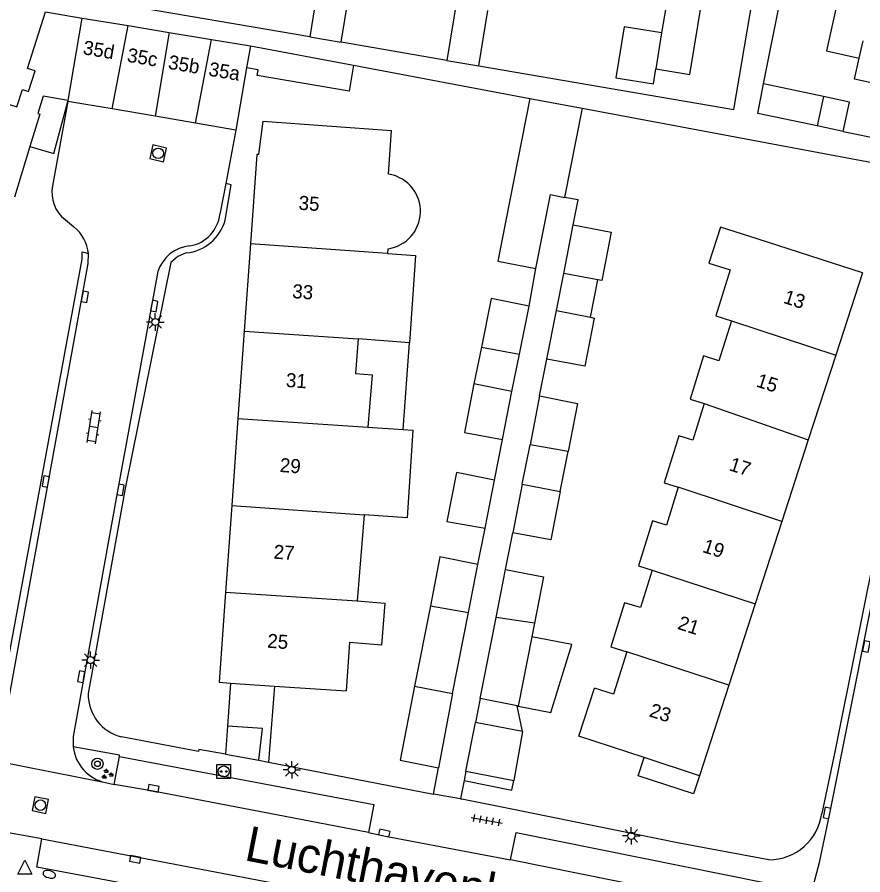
# Model space of a CAD drawing. Extents: x 131000 to 133014, y 396499 to 399001.
# Drawn here: x 131578.9 to 131639.2, y 397755.1 to 397816.3 of the extents above; entities that cross this region are included whole.
import ezdxf

# ---------------------------------------------------------------- set-up
doc = ezdxf.new("R2010")
doc.units = 0
for name, color, linetype in [('gg-afsc-erfafscheiding', 7, 'Continuous'), ('gg-anno-huisnummerreeks BGT', 7, 'Continuous'), ('gg-anno-openbare ruimte label', 7, 'Continuous'), ('gg-bbg-bijgebouw', 7, 'Continuous'), ('gg-bbg-gedigitaliseerde bebouwing', 7, 'Continuous'), ('gg-bbg-gedigitaliseerde bijgebouw', 7, 'Continuous'), ('gg-bbg-hoofdgebouw', 7, 'Continuous'), ('gg-bbg-luifel en loopbrug', 7, 'Continuous'), ('gg-bbg-tussenscheiding', 7, 'Continuous'), ('gg-knt-verharding', 7, 'Continuous'), ('gg-knt-verharding nz', 7, 'Continuous'), ('gt-grn-weggrens', 7, 'Continuous'), ('gt-symb-boom', 7, 'Continuous'), ('gt-symb-brandkraan', 7, 'Continuous'), ('gt-symb-groenvak', 7, 'Continuous'), ('gt-symb-klinker verharding', 7, 'Continuous'), ('gt-symb-kolk', 7, 'Continuous'), ('gt-symb-laadpunt elektrisch vervoer', 7, 'Continuous'), ('gt-symb-lichtmast', 7, 'Continuous'), ('gt-symb-rioolschacht', 7, 'Continuous'), ('gt-symb-tegel verharding', 7, 'Continuous'), ('gt-symb-waterafsluiter', 7, 'Continuous')]:
    doc.layers.add(name, color=color, linetype=linetype)

# ---------------------------------------------------------------- blocks, each defined once
blk = doc.blocks.new('gt0-KOLK')
at = {"layer": 'gt-symb-kolk'}
blk.add_lwpolyline([(0, 0), (0.375, 0), (0.375, 0.4), (-0.375, 0.4), (-0.375, 0), (0, 0)], dxfattribs=at)
blk = doc.blocks.new('gt0-LMAST')
at = {"layer": 'gt-symb-lichtmast'}
for p, q in [((-0.005, 0.246), (-0.005, 0.621)), ((-0.182, 0.173), (-0.447, 0.438)), ((0.172, 0.173), (0.437, 0.438)), ((-0.255, -0.004), (-0.63, -0.004)), ((-0.182, -0.181), (-0.447, -0.446)), ((-0.005, -0.254), (-0.005, -0.629)), ((0.437, -0.446), (0.172, -0.181)), ((0.245, -0.004), (0.62, -0.004))]:
    blk.add_line(p, q, dxfattribs=at)
blk.add_circle((-0.005, -0.004), 0.25, dxfattribs=at)
blk = doc.blocks.new('gt0-TEG1')
at = {"layer": 'gt-symb-tegel verharding'}
for p, q in [((-1.125, 0), (1.125, 0)), ((-0.9, -0.25), (-0.9, 0.25)), ((-0.45, -0.25), (-0.45, 0.25)), ((0, -0.25), (0, 0.25)), ((0.45, -0.25), (0.45, 0.25)), ((0.9, -0.25), (0.9, 0.25))]:
    blk.add_line(p, q, dxfattribs=at)
blk = doc.blocks.new('gt0-RS')
at = {"layer": 'gt-symb-rioolschacht'}
blk.add_lwpolyline([(-0.5, -0.5), (0.5, -0.5), (0.5, 0.5), (-0.5, 0.5)], close=True, dxfattribs=at)
blk.add_circle((0, 0), 0.375, dxfattribs=at)
blk = doc.blocks.new('gt0-GRVAK')
at = {"layer": 'gt-symb-groenvak'}
for p, q in [((-0.11, 0.189), (-0.228, 0.24)), ((-0.182, 0.153), (0.088, 0.153)), ((-0.091, 0.211), (-0.156, 0.322)), ((-0.047, 0.214), (-0.047, 0.393)), ((-0.004, 0.211), (0.061, 0.322)), ((0.015, 0.189), (0.133, 0.24)), ((0.262, -0.052), (0.197, 0.059)), ((0.305, -0.049), (0.305, 0.13)), ((0.349, -0.052), (0.414, 0.059)), ((-0.245, -0.228), (-0.363, -0.177)), ((-0.318, -0.264), (-0.047, -0.264)), ((-0.226, -0.206), (-0.291, -0.095)), ((-0.183, -0.203), (-0.183, -0.024)), ((-0.139, -0.206), (-0.074, -0.095)), ((-0.12, -0.228), (-0.002, -0.177)), ((0.243, -0.074), (0.125, -0.023)), ((0.17, -0.11), (0.441, -0.11)), ((0.368, -0.074), (0.486, -0.023))]:
    blk.add_line(p, q, dxfattribs=at)
blk = doc.blocks.new('gt0-LEV')
at = {"layer": 'gt-symb-laadpunt elektrisch vervoer'}
blk.add_lwpolyline([(-0.486, 0.501), (0.486, 0.501), (0.486, -0.499), (-0.486, -0.499)], close=True, dxfattribs=at)
for centre, radius in [((0, 0), 0.393), ((-0.186, 0), 0.0566), ((0.186, 0), 0.0566)]:
    blk.add_circle(centre, radius, dxfattribs=at)
blk = doc.blocks.new('gt0-BOOM')
at = {"layer": 'gt-symb-boom'}
for radius in [0.4, 0.2]:
    blk.add_circle((0, 0), radius, dxfattribs=at)
blk = doc.blocks.new('gt0-KL1')
at = {"layer": 'gt-symb-klinker verharding'}
for p, q in [((-1.15, 0.3), (1.15, 0.3)), ((-1, -0.3), (-1, 0.3)), ((-0.5, 0.3), (-0.5, 0.45)), ((0, -0.3), (0, 0.3)), ((0.5, 0.3), (0.5, 0.45)), ((1, -0.3), (1, 0.3)), ((-1.15, -0.3), (1.15, -0.3)), ((-0.5, -0.45), (-0.5, -0.3)), ((0.5, -0.45), (0.5, -0.3))]:
    blk.add_line(p, q, dxfattribs=at)
blk = doc.blocks.new('gt0-WAFSL')
at = {"layer": 'gt-symb-waterafsluiter'}
for p, q in [((-0.5, -0.333), (0, 0.667)), ((0, 0.667), (0.5, -0.333)), ((0.5, -0.333), (-0.5, -0.333))]:
    blk.add_line(p, q, dxfattribs=at)
blk = doc.blocks.new('gt0-BR')
at = {"layer": 'gt-symb-brandkraan'}
for centre, radius, start, end in [((-0.244, 0), 0.206, 107.56694, 252.43307), ((0.599, -2.664), 3, 106.89205, 107.56694), ((0, -0.691), 0.938, 73.10799, 106.89205), ((-0.599, -2.664), 3, 72.43309, 73.10799), ((0.244, 0), 0.206, 287.56695, 72.43309), ((0.599, 2.664), 3, 252.43307, 253.10797), ((0, 0.691), 0.938, 253.10797, 286.89206), ((-0.599, 2.664), 3, 286.89206, 287.56695)]:
    blk.add_arc(centre, radius, start, end, dxfattribs=at)

msp = doc.modelspace()

# ---------------------------------------------------------------- linework, layer by layer
at = {"layer": 'gg-afsc-erfafscheiding'}
for p, q in [((131632.166, 397811.52), (131633.821, 397819.891)), ((131599.804, 397814.864), (131585.843, 397817.239)), ((131609.577, 397813.187), (131602.034, 397814.475)), ((131602.918, 397812.833), (131615.488, 397810.473)), ((131619.22, 397809.773), (131642.67, 397805.371)), ((131637.836, 397808.126), (131655.826, 397804.364)), ((131615.433, 397795.668), (131615.929, 397798.342)), ((131616.185, 397789.257), (131616.7, 397791.87)), ((131612.968, 397783.255), (131613.536, 397786.151)), ((131611.787, 397777.245), (131612.294, 397779.822)), ((131613.754, 397776.879), (131614.269, 397779.493)), ((131596.851, 397763.152), (131608.62, 397760.868)), ((131608.62, 397760.868), (131608.974, 397762.736)), ((131626.149, 397757.372), (131613.959, 397759.838))]:
    msp.add_line(p, q, dxfattribs=at)
for points in [[(131611.852, 397812.799), (131630.039, 397809.694), (131632.323, 397823.124)], [(131618.585, 397801.46), (131618.93, 397803.231), (131617.972, 397803.419)]]:
    msp.add_lwpolyline(points, dxfattribs=at)
at = {"layer": 'gg-bbg-bijgebouw'}
for p, q in [((131582.543, 397810.259), (131582.54, 397810.26)), ((131585.706, 397809.719), (131582.543, 397810.259)), ((131588.763, 397809.196), (131585.706, 397809.719)), ((131591.64, 397808.704), (131588.763, 397809.196)), ((131594.53, 397808.21), (131591.64, 397808.704)), ((131611.113, 397773.812), (131611.787, 397777.245)), ((131613.081, 397773.453), (131613.754, 397776.879)), ((131608.397, 397774.302), (131607.272, 397768.573)), ((131609.98, 397768.041), (131611.113, 397773.812)), ((131611.946, 397767.675), (131613.081, 397773.453)), ((131615.818, 397773.066), (131615.626, 397772.09)), ((131615.626, 397772.09), (131614.655, 397767.143)), ((131607.272, 397768.573), (131609.98, 397768.041)), ((131614.589, 397767.156), (131611.946, 397767.675)), ((131614.655, 397767.143), (131614.589, 397767.156)), ((131593.922, 397765.713), (131593.786, 397763.725)), ((131610.931, 397762.509), (131611.613, 397765.98)), ((131614.977, 397765.319), (131611.613, 397765.98)), ((131614.977, 397765.319), (131614.34, 397761.834)), ((131593.786, 397763.725), (131596.165, 397763.285)), ((131610.931, 397762.509), (131614.34, 397761.834))]:
    msp.add_line(p, q, dxfattribs=at)
for points in [[(131611.787, 397777.245), (131609.079, 397777.777), (131608.397, 397774.302)], [(131613.754, 397776.879), (131616.462, 397776.347), (131615.818, 397773.066)], [(131596.165, 397763.285), (131596.43, 397765.541), (131593.922, 397765.713)]]:
    msp.add_lwpolyline(points, dxfattribs=at)
at = {"layer": 'gg-bbg-gedigitaliseerde bebouwing'}
for p, q in [((131610.962, 397821.83), (131609.577, 397813.187)), ((131625.204, 397817.066), (131624.89, 397815.158)), ((131580.94, 397816.652), (131583.559, 397816.206)), ((131611.852, 397812.799), (131612.506, 397816.737)), ((131609.577, 397813.187), (131611.852, 397812.799)), ((131580.4, 397809.391), (131580.53, 397809.35)), ((131596.456, 397808.856), (131605.629, 397808.195)), ((131639.22, 397798.04), (131631.704, 397800.452)), ((131605.364, 397799.751), (131605.34, 397799.41)), ((131606.898, 397793.047), (131603.256, 397793.319)), ((131603.944, 397787.026), (131606.457, 397786.864)), ((131603.664, 397780.773), (131603.166, 397774.648)), ((131602.626, 397771.682), (131602.39, 397768.22)), ((131618.98, 397765), (131620.096, 397768.419))]:
    msp.add_line(p, q, dxfattribs=at)
for points in [[(131624.47, 397812.573), (131626.892, 397812.174), (131628.59, 397822.478)], [(131637.361, 397817.064), (131636.644, 397813.861), (131638.987, 397813.336)], [(131571.466, 397805.738), (131566.519, 397807.311), (131568.967, 397815.006), (131573.845, 397813.455), (131573.273, 397811.658), (131578.897, 397809.869), (131579.294, 397811.118), (131579.74, 397810.976), (131580.206, 397812.441), (131579.656, 397812.616), (131580.94, 397816.652)], [(131582.553, 397810.335), (131580.789, 397810.642), (131580.4, 397809.391)], [(131605.523, 397805.056), (131605.403, 397805.064), (131605.629, 397808.195)], [(131631.704, 397800.452), (131629.082, 397801.293), (131628.261, 397798.734), (131629.779, 397798.247)], [(131605.34, 397799.41), (131607.342, 397799.267), (131606.898, 397793.047)], [(131629.779, 397798.247), (131628.756, 397794.965), (131629.868, 397794.619)], [(131629.868, 397794.619), (131628.981, 397791.772), (131627.883, 397792.114), (131626.92, 397789.022), (131627.929, 397788.708)], [(131603.256, 397793.319), (131603.056, 397790.858), (131604.248, 397790.762), (131603.944, 397787.026)], [(131627.929, 397788.708), (131627.118, 397786.105), (131626.115, 397786.418), (131625.067, 397783.055), (131626.07, 397782.743)], [(131606.457, 397786.864), (131607.137, 397786.82), (131606.735, 397780.562), (131603.664, 397780.773)], [(131626.07, 397782.743), (131625.229, 397780.043), (131624.234, 397780.353), (131623.234, 397777.144), (131624.208, 397776.84)], [(131624.208, 397776.84), (131623.373, 397774.161), (131622.242, 397774.513), (131621.265, 397771.375), (131622.409, 397771.018)], [(131603.166, 397774.648), (131605.159, 397774.485), (131604.915, 397771.495), (131602.626, 397771.682)], [(131622.409, 397771.018), (131621.466, 397767.992), (131620.096, 397768.419)]]:
    msp.add_lwpolyline(points, dxfattribs=at)
msp.add_arc((131604.996, 397802.417), 2.691, 277.85723, 78.7093, dxfattribs=at)
at = {"layer": 'gg-bbg-gedigitaliseerde bijgebouw'}
for p, q in [((131583.559, 397816.206), (131586.84, 397815.661)), ((131586.84, 397815.661), (131589.771, 397815.175)), ((131589.771, 397815.175), (131592.781, 397814.675)), ((131592.781, 397814.675), (131595.56, 397814.214)), ((131595.56, 397814.214), (131595.292, 397812.654)), ((131595.292, 397812.654), (131594.53, 397808.21)), ((131582.54, 397810.26), (131582.553, 397810.335)), ((131615.488, 397810.473), (131619.22, 397809.773)), ((131636.429, 397810.61), (131635.973, 397808.513)), ((131619.22, 397809.773), (131617.972, 397803.419)), ((131637.836, 397808.126), (131635.973, 397808.513)), ((131617.903, 397797.985), (131618.585, 397801.46)), ((131620.334, 397797.547), (131617.903, 397797.985)), ((131614.759, 397792.235), (131615.433, 397795.668)), ((131616.7, 397791.87), (131617.382, 397795.345)), ((131617.382, 397795.345), (131619.807, 397794.869)), ((131612.042, 397792.725), (131614.759, 397792.235)), ((131614.211, 397789.584), (131611.503, 397790.116)), ((131613.536, 397786.151), (131614.211, 397789.584)), ((131616.185, 397789.257), (131615.503, 397785.782)), ((131618.219, 397785.292), (131615.503, 397785.782)), ((131612.294, 397779.822), (131612.968, 397783.255)), ((131614.951, 397782.968), (131614.269, 397779.493)), ((131614.951, 397782.968), (131617.659, 397782.436))]:
    msp.add_line(p, q, dxfattribs=at)
for points in [[(131624.89, 397815.158), (131622.219, 397815.586), (131621.633, 397811.933), (131624.299, 397811.505), (131624.47, 397812.573)], [(131641.444, 397814.1), (131640.832, 397811.367), (131638.655, 397811.855), (131638.987, 397813.336)], [(131615.488, 397810.473), (131613.21, 397798.876), (131615.929, 397798.342)], [(131637.836, 397808.126), (131638.297, 397810.211), (131636.429, 397810.61)], [(131615.929, 397798.342), (131616.965, 397803.617), (131617.972, 397803.419)], [(131618.585, 397801.46), (131621.293, 397800.928), (131620.619, 397797.495), (131620.334, 397797.547)], [(131615.433, 397795.668), (131612.724, 397796.2), (131612.042, 397792.725)], [(131619.807, 397794.869), (131620.09, 397794.813), (131619.416, 397791.38), (131616.7, 397791.87)], [(131611.503, 397790.116), (131610.821, 397786.641), (131613.536, 397786.151)], [(131616.185, 397789.257), (131618.893, 397788.725), (131618.219, 397785.292)], [(131612.968, 397783.255), (131610.26, 397783.787), (131609.578, 397780.312), (131612.294, 397779.822)], [(131617.659, 397782.436), (131616.985, 397779.003), (131614.269, 397779.493)]]:
    msp.add_lwpolyline(points, dxfattribs=at)
at = {"layer": 'gg-bbg-hoofdgebouw'}
for p, q in [((131580.53, 397809.35), (131579.827, 397807.047)), ((131579.827, 397807.047), (131578.726, 397803.44)), ((131596.024, 397806.484), (131595.564, 397800.101)), ((131595.564, 397800.101), (131595.119, 397793.87)), ((131639.22, 397798.04), (131637.313, 397792.159)), ((131595.119, 397793.87), (131594.674, 397787.641)), ((131637.313, 397792.159), (131635.353, 397786.116)), ((131594.674, 397787.641), (131594.232, 397781.456)), ((131635.353, 397786.116), (131633.465, 397780.294)), ((131594.232, 397781.456), (131593.79, 397775.271)), ((131633.465, 397780.294), (131631.567, 397774.444)), ((131631.567, 397774.444), (131629.684, 397768.637)), ((131594.133, 397768.785), (131597.288, 397768.569)), ((131597.288, 397768.569), (131602.39, 397768.22)), ((131629.684, 397768.637), (131627.59, 397762.18)), ((131623.646, 397763.472), (131618.98, 397765)), ((131627.59, 397762.18), (131623.646, 397763.472))]:
    msp.add_line(p, q, dxfattribs=at)
for points in [[(131596.456, 397808.856), (131596.128, 397806.477), (131596.024, 397806.484)], [(131593.79, 397775.271), (131593.33, 397768.84), (131594.133, 397768.785)]]:
    msp.add_lwpolyline(points, dxfattribs=at)
at = {"layer": 'gg-bbg-luifel en loopbrug'}
for p, q in [((131600.566, 397819.615), (131599.804, 397814.864)), ((131602.034, 397814.475), (131602.802, 397819.257)), ((131599.804, 397814.864), (131602.034, 397814.475)), ((131595.56, 397814.214), (131602.918, 397812.833)), ((131636.429, 397810.61), (131632.166, 397811.52)), ((131617.382, 397795.345), (131617.903, 397797.985)), ((131619.807, 397794.869), (131620.334, 397797.547)), ((131606.457, 397786.864), (131606.898, 397793.047)), ((131612.042, 397792.725), (131611.503, 397790.116)), ((131614.211, 397789.584), (131614.759, 397792.235)), ((131614.951, 397782.968), (131615.503, 397785.782)), ((131617.659, 397782.436), (131618.219, 397785.292)), ((131594.133, 397768.785), (131593.922, 397765.713)), ((131597.288, 397768.569), (131596.851, 397763.152)), ((131609.98, 397768.041), (131608.974, 397762.736)), ((131611.946, 397767.675), (131611.613, 397765.98)), ((131614.977, 397765.319), (131614.589, 397767.156)), ((131596.165, 397763.285), (131596.851, 397763.152)), ((131610.931, 397762.509), (131610.8, 397761.843))]:
    msp.add_line(p, q, dxfattribs=at)
for points in [[(131602.918, 397812.833), (131602.604, 397810.986), (131596.041, 397812.104), (131596.111, 397812.515), (131595.292, 397812.654)], [(131635.973, 397808.513), (131631.745, 397809.392), (131632.166, 397811.52)], [(131579.827, 397807.047), (131581.549, 397806.553), (131582.543, 397810.259)], [(131614.655, 397767.143), (131616.994, 397766.684), (131618.486, 397771.528), (131615.626, 397772.09)], [(131607.272, 397768.573), (131606.231, 397763.274), (131608.974, 397762.736)], [(131627.59, 397762.18), (131627.163, 397760.876), (131623.219, 397762.168), (131623.646, 397763.472)], [(131610.8, 397761.843), (131614.215, 397761.15), (131614.34, 397761.834)]]:
    msp.add_lwpolyline(points, dxfattribs=at)
at = {"layer": 'gg-bbg-tussenscheiding'}
for p, q in [((131582.553, 397810.335), (131583.559, 397816.206)), ((131585.706, 397809.719), (131586.84, 397815.661)), ((131589.771, 397815.175), (131588.763, 397809.196)), ((131624.89, 397815.158), (131624.47, 397812.573)), ((131591.64, 397808.704), (131592.781, 397814.675)), ((131638.987, 397813.336), (131639.263, 397814.588)), ((131605.34, 397799.41), (131595.564, 397800.101)), ((131629.868, 397794.619), (131637.313, 397792.159)), ((131595.119, 397793.87), (131603.256, 397793.319)), ((131627.929, 397788.708), (131635.353, 397786.116)), ((131594.674, 397787.641), (131603.944, 397787.026)), ((131633.465, 397780.294), (131626.07, 397782.743)), ((131594.232, 397781.456), (131603.664, 397780.773)), ((131624.208, 397776.84), (131631.567, 397774.444)), ((131593.79, 397775.271), (131603.166, 397774.648)), ((131608.397, 397774.302), (131611.113, 397773.812)), ((131615.818, 397773.066), (131613.081, 397773.453)), ((131629.684, 397768.637), (131622.409, 397771.018))]:
    msp.add_line(p, q, dxfattribs=at)
at = {"layer": 'gg-knt-verharding'}
for p, q in [((131582.54, 397810.26), (131581.455, 397804.229)), ((131594.53, 397808.21), (131593.8, 397804.397)), ((131593.8, 397804.397), (131593.382, 397802.215)), ((131582.352, 397801.83), (131582.968, 397801.319)), ((131593.786, 397763.725), (131591.886, 397764.055)), ((131585.844, 397761.56), (131586.22, 397763.549)), ((131585.222, 397761.693), (131585.844, 397761.56)), ((131610.8, 397761.843), (131610.542, 397760.527)), ((131610.542, 397760.527), (131610.633, 397760.509)), ((131613.959, 397759.838), (131610.633, 397760.509)), ((131580.687, 397757.674), (131570.736, 397759.503)), ((131632.535, 397756.182), (131626.149, 397757.372))]:
    msp.add_line(p, q, dxfattribs=at)
for points in [[(131593.753, 397801.789), (131594.179, 397804.314), (131593.8, 397804.397)], [(131577.804, 397765.309), (131578.047, 397766.033), (131583.979, 397798.697), (131584.006, 397799.403)], [(131578.357, 397770.782), (131583.556, 397799.01), (131583.553, 397799.536), (131584.006, 397799.403)], [(131590.985, 397799.457), (131590.386, 397799.189), (131589.88, 397798.782), (131586.638, 397782.659), (131583.993, 397768.028)], [(131588.958, 397798.122), (131586.103, 397782.604), (131582.913, 397764.964), (131582.922, 397764.233)], [(131635.649, 397754.117), (131636.146, 397755.992), (131636.88, 397759.481), (131642.416, 397787.257)], [(131642.01, 397787.573), (131637.239, 397763.883), (131636.317, 397759.49)], [(131591.886, 397764.055), (131591.859, 397763.895), (131586.368, 397764.953)], [(131586.22, 397763.549), (131586.215, 397763.64), (131582.922, 397764.233)], [(131586.22, 397763.549), (131604.364, 397760.122), (131603.972, 397758.135)], [(131597.18, 397752.502), (131580.318, 397755.663), (131580.687, 397757.674)], [(131603.972, 397758.135), (131605.069, 397757.894), (131614.111, 397756.17)], [(131614.111, 397756.17), (131614.513, 397758.124), (131632.313, 397754.55)]]:
    msp.add_lwpolyline(points, dxfattribs=at)
for centre, radius, start, end in [((131583.799, 397803.738), 2.395, 168.17161, 232.83051), ((131590.671, 397802.639), 3.197, 275.64148, 344.58582), ((131590.796, 397802.52), 2.604, 279.90311, 353.27483), ((131581.258, 397799.153), 2.76, 5.19332, 51.70024), ((131591.487, 397797.31), 2.657, 95.25579, 162.19209), ((131587.106, 397767.978), 3.114, 179.07982, 256.28214), ((131585.827, 397764.552), 2.922, 186.26605, 258.05638), ((131632.544, 397759.988), 3.806, 269.8704, 352.47999)]:
    msp.add_arc(centre, radius, start, end, dxfattribs=at)
at = {"layer": 'gg-knt-verharding nz'}
for p, q in [((131580.687, 397757.674), (131597.55, 397754.461)), ((131623.876, 397754.207), (131614.111, 397756.17))]:
    msp.add_line(p, q, dxfattribs=at)
msp.add_lwpolyline([(131603.972, 397758.135), (131588.617, 397761.086), (131585.844, 397761.56)], dxfattribs=at)
at = {"layer": 'gt-grn-weggrens'}
for p, q in [((131574.714, 397763.768), (131585.222, 397761.693)), ((131610.542, 397760.527), (131608.62, 397760.868))]:
    msp.add_line(p, q, dxfattribs=at)

# ---------------------------------------------------------------- block references
at = {"layer": 'gt-symb-boom'}
msp.add_blockref('gt0-BOOM', (131584.651, 397763.025), dxfattribs=at)
at = {"layer": 'gt-symb-brandkraan', "rotation": 165.28067100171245}
msp.add_blockref('gt0-BR', (131581.216, 397755.147), dxfattribs=at)
at = {"layer": 'gt-symb-groenvak'}
msp.add_blockref('gt0-GRVAK', (131585.332, 397762.282), dxfattribs=at)
at = {"layer": 'gt-symb-klinker verharding', "rotation": 80.9051950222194}
msp.add_blockref('gt0-KL1', (131584.389, 397787.025), dxfattribs=at)
at = {"layer": 'gt-symb-kolk'}
for p, rotation in [((131583.56, 397796.364), -100.18141726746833), ((131588.504, 397795.709), -100.64840627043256), ((131581.159, 397783.129), 79.72041621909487), ((131586.103, 397782.604), -100.37774549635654), ((131639.292, 397771.435), -101.21655251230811), ((131583.69, 397769.204), 79.79475558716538), ((131588.617, 397761.086), -10.887355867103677), ((131636.88, 397759.481), 78.59511272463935), ((131605.069, 397757.894), -12.394021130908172), ((131587.385, 397756.409), 169.30252014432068)]:
    msp.add_blockref('gt0-KOLK', p, dxfattribs=dict(at, rotation=rotation))
at = {"layer": 'gt-symb-laadpunt elektrisch vervoer'}
msp.add_blockref('gt0-LEV', (131593.657, 397762.478), dxfattribs=at)
at = {"layer": 'gt-symb-lichtmast'}
for p in [(131588.778, 397794.533), (131584.169, 397770.421), (131598.519, 397762.602), (131622.732, 397757.893)]:
    msp.add_blockref('gt0-LMAST', p, dxfattribs=at)
at = {"layer": 'gt-symb-rioolschacht'}
for p, rotation in [((131588.982, 397806.559), 76.83480294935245), ((131580.581, 397760.077), 168.6932328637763)]:
    msp.add_blockref('gt0-RS', p, dxfattribs=dict(at, rotation=rotation))
at = {"layer": 'gt-symb-tegel verharding', "rotation": -10.140793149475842}
msp.add_blockref('gt0-TEG1', (131612.412, 397759.002), dxfattribs=at)
at = {"layer": 'gt-symb-waterafsluiter'}
msp.add_blockref('gt0-WAFSL', (131579.479, 397755.481), dxfattribs=at)

# ---------------------------------------------------------------- texts
at = {"layer": 'gg-anno-huisnummerreeks BGT'}
for s, rotation, p in [('35d', 350.3, (131583.564, 397813.635)), ('35c', 350.3, (131586.715, 397813.097)), ('35b', 350.3, (131589.643, 397812.596)), ('35a', 350.3, (131592.526, 397812.103)), ('35', 355.9, (131598.971, 397802.543)), ('33', 355.9, (131598.519, 397796.239)), ('13', 342.1, (131633.507, 397795.906)), ('31', 355.9, (131598.066, 397789.903)), ('15', 342, (131631.572, 397789.945)), ('29', 355.9, (131597.633, 397783.838)), ('17', 342.1, (131629.637, 397783.973)), ('27', 355.9, (131597.191, 397777.657)), ('19', 342, (131627.744, 397778.142)), ('21', 342.1, (131625.966, 397772.657)), ('25', 355.9, (131596.738, 397771.309)), ('23', 342.1, (131623.945, 397766.423))]:
    msp.add_text(s, height=1, rotation=rotation, dxfattribs=at).set_placement(p)
at = {"layer": 'gg-anno-openbare ruimte label'}
msp.add_text('Luchthavenlaan', height=2.5, rotation=348.9, dxfattribs=at).set_placement((131595.055, 397756.164))

doc.saveas('drawing.dxf')
